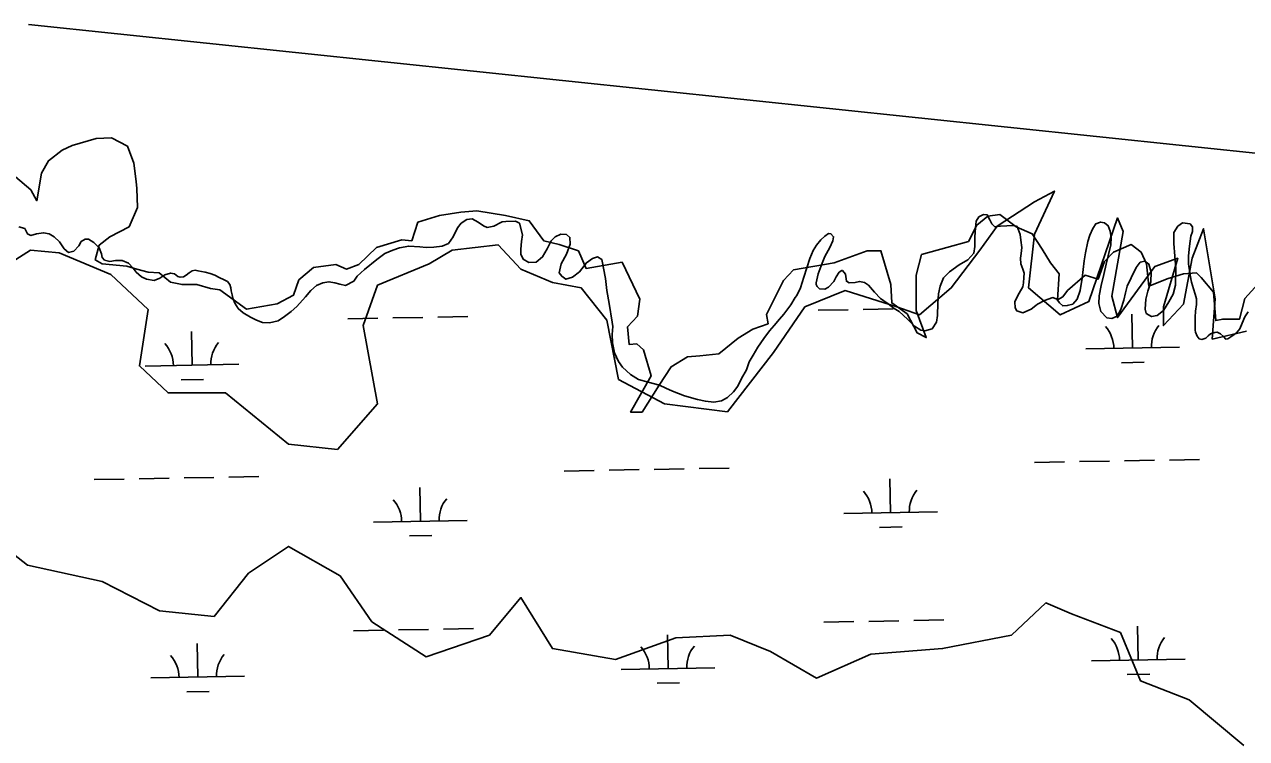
# Model space of a CAD drawing. Extents: x 3925854 to 3964121, y 224593 to 250589.
# Drawn here: x 3951478 to 3952782, y 238541 to 239302 of the extents above; entities that cross this region are included whole.
import ezdxf

# ---------------------------------------------------------------- set-up
doc = ezdxf.new("R2010")
doc.units = 0
for name, color, linetype in [('V-RIVR-EDGE', 7, 'Continuous'), ('V-SITE-VEGE', 7, 'Continuous'), ('V-TOPO-BNDY', 7, 'Continuous'), ('V-WETL-SWMP', 7, 'Continuous')]:
    doc.layers.add(name, color=color, linetype=linetype)

msp = doc.modelspace()

# ---------------------------------------------------------------- linework, layer by layer
at = {"layer": 'V-RIVR-EDGE'}
msp.add_lwpolyline([(3951468.152, 239139.409), (3951484.543, 239125.477), (3951491.099, 239114.003), (3951496.016, 239143.507), (3951503.392, 239156.619), (3951518.144, 239168.093), (3951528.798, 239173.01), (3951554.204, 239180.386), (3951570.595, 239181.206), (3951587.806, 239172.191), (3951594.362, 239154.161), (3951596.821, 239134.492), (3951597.64, 239127.116), (3951598.46, 239106.627), (3951589.445, 239086.138), (3951568.956, 239075.484), (3951557.482, 239066.469), (3951553.385, 239050.898), (3951560.761, 239046.8), (3951586.986, 239044.342), (3951597.64, 239041.063), (3951609.933, 239037.785), (3951621.407, 239036.966), (3951633.7, 239027.131), (3951645.993, 239024.673), (3951661.565, 239024.673), (3951676.317, 239020.575), (3951686.151, 239018.936), (3951714.835, 238998.447), (3951747.617, 239004.184), (3951764.828, 239013.199), (3951770.564, 239029.59), (3951786.136, 239042.703), (3951809.903, 239045.981), (3951821.376, 239041.063), (3951834.489, 239045.981), (3951853.338, 239064.011), (3951880.383, 239072.206), (3951891.038, 239071.387), (3951897.594, 239091.056), (3951920.541, 239098.432), (3951943.488, 239101.71), (3951960.699, 239103.349), (3951991.022, 239098.432), (3952016.428, 239092.695), (3952031.999, 239071.387), (3952048.39, 239067.289), (3952068.879, 239060.733), (3952077.074, 239041.883), (3952115.593, 239048.439), (3952134.443, 239009.101), (3952131.984, 238991.071), (3952121.33, 238979.597), (3952122.969, 238960.748), (3952131.164, 238961.567), (3952138.54, 238955.011), (3952146.736, 238927.147), (3952124.608, 238888.628), (3952136.901, 238888.628), (3952154.931, 238917.312), (3952168.044, 238936.981), (3952185.254, 238947.635), (3952198.367, 238948.455), (3952218.856, 238950.913), (3952239.345, 238967.304), (3952254.916, 238977.139), (3952271.307, 238982.876), (3952269.668, 238992.71), (3952287.698, 239028.77), (3952298.352, 239040.244), (3952341.788, 239047.62), (3952377.028, 239060.733), (3952391.78, 239060.733), (3952402.434, 239024.673), (3952403.254, 239005.003), (3952419.645, 238993.53), (3952430.299, 238973.041), (3952440.133, 238968.124), (3952429.479, 238996.808), (3952429.479, 239016.477), (3952429.479, 239034.507), (3952435.216, 239056.635), (3952462.261, 239064.011), (3952485.208, 239070.567), (3952494.223, 239087.778), (3952505.697, 239097.612), (3952518.81, 239099.251), (3952536.02, 239086.138), (3952553.231, 239078.763), (3952563.885, 239062.372), (3952572.9, 239047.62), (3952581.915, 239036.146), (3952580.276, 239008.282), (3952586.012, 239011.56), (3952590.93, 239018.116), (3952609.779, 239034.507), (3952623.711, 239030.409), (3952630.268, 239049.259), (3952640.102, 239059.093), (3952658.952, 239067.289), (3952669.606, 239059.093), (3952675.343, 239046.8), (3952677.802, 239023.033), (3952698.29, 239031.229), (3952714.681, 239036.146), (3952728.613, 239036.966), (3952733.531, 239032.048), (3952746.643, 239016.477), (3952749.102, 238986.154), (3952756.478, 238987.793), (3952774.508, 238987.793), (3952780.245, 239009.921), (3952794.177, 239025.492)], dxfattribs=at)
at = {"layer": 'V-SITE-VEGE'}
for points in [[(3952555.511, 239112.887), (3952576.938, 239124.37), (3952555.511, 239078.44), (3952549.392, 239021.026), (3952583.057, 238992.317), (3952613.669, 239006.672), (3952644.278, 239095.663), (3952650.401, 239081.311), (3952638.156, 239012.412), (3952644.278, 238989.448), (3952684.071, 239043.99), (3952708.558, 239052.602), (3952693.254, 239000.929), (3952693.254, 238980.834), (3952714.68, 239003.8), (3952723.863, 239052.602), (3952736.106, 239084.18), (3952748.349, 239009.545), (3952745.289, 238966.484), (3952782.022, 238975.093)], [(3951456.639, 239043.99), (3951484.186, 239061.216), (3951514.798, 239058.345), (3951569.893, 239035.378), (3951609.684, 238998.06), (3951600.498, 238937.775), (3951631.112, 238909.068), (3951692.329, 238909.068), (3951759.671, 238854.524), (3951811.707, 238848.779), (3951854.559, 238897.585), (3951839.254, 238980.834), (3951854.559, 239023.895), (3951909.654, 239046.862), (3951934.142, 239061.216), (3951983.118, 239066.957), (3952007.606, 239041.121), (3952041.275, 239026.767), (3952071.884, 239021.026), (3952099.432, 238986.577), (3952111.677, 238923.422), (3952160.653, 238897.585), (3952227.991, 238888.973), (3952276.967, 238952.127), (3952310.636, 239000.929), (3952353.491, 239018.155), (3952408.588, 239000.929), (3952433.074, 238992.317), (3952466.745, 239021.026), (3952497.352, 239061.216), (3952515.721, 239087.051), (3952555.511, 239112.887)], [(3952778.961, 238533.004), (3952720.801, 238581.806), (3952668.766, 238601.901), (3952647.34, 238653.574), (3952595.304, 238673.669), (3952567.754, 238685.152), (3952531.024, 238650.703), (3952457.562, 238636.348), (3952381.038, 238630.608), (3952322.881, 238604.77), (3952273.905, 238633.479), (3952231.053, 238650.703), (3952172.896, 238647.831), (3952108.615, 238624.865), (3952041.275, 238636.348), (3952007.606, 238690.893), (3951973.935, 238650.703), (3951906.594, 238627.736), (3951848.437, 238665.057), (3951814.766, 238713.859), (3951759.671, 238745.437), (3951716.817, 238716.728), (3951680.086, 238670.798), (3951621.929, 238676.538), (3951560.71, 238708.118), (3951481.124, 238725.342), (3951407.663, 238782.756)]]:
    msp.add_lwpolyline(points, dxfattribs=at)
at = {"layer": 'V-TOPO-BNDY'}
msp.add_line((3951482.245, 239301.979), (3954310.296, 239005.724), dxfattribs=at)
at = {"layer": 'V-WETL-SWMP'}
for p, q in [((3952452.297, 238999.56), (3952452.692, 238999.567)), ((3951822.888, 238988.115), (3951854.882, 238988.697)), ((3951870.88, 238988.988), (3951902.874, 238989.57)), ((3951918.872, 238989.861), (3951950.866, 238990.442)), ((3952324.713, 238997.24), (3952356.707, 238997.822)), ((3952372.705, 238998.113), (3952404.699, 238998.695)), ((3952660.345, 238956.905), (3952659.691, 238992.899)), ((3951656.695, 238938.656), (3951656.041, 238974.65)), ((3952610.354, 238955.996), (3952710.337, 238957.814)), ((3951606.704, 238937.747), (3951706.687, 238939.565)), ((3952108.529, 238946.872), (3952109.714, 238946.893)), ((3952648.628, 238941.259), (3952672.624, 238941.695)), ((3951644.978, 238923.009), (3951668.974, 238923.446)), ((3952555.702, 238834.912), (3952587.697, 238835.493)), ((3952603.694, 238835.784), (3952635.689, 238836.366)), ((3952651.686, 238836.657), (3952683.681, 238837.239)), ((3952699.678, 238837.53), (3952731.673, 238838.111)), ((3951552.052, 238816.662), (3951584.047, 238817.244)), ((3951600.044, 238817.535), (3951632.039, 238818.117)), ((3951648.036, 238818.408), (3951680.031, 238818.989)), ((3951696.028, 238819.28), (3951728.023, 238819.862)), ((3952053.877, 238825.787), (3952085.872, 238826.369)), ((3952101.869, 238826.66), (3952133.864, 238827.241)), ((3952149.861, 238827.532), (3952181.856, 238828.114)), ((3952197.853, 238828.405), (3952229.848, 238828.987)), ((3952402.058, 238781.368), (3952401.404, 238817.362)), ((3951900.233, 238772.243), (3951899.579, 238808.237)), ((3952352.066, 238780.459), (3952452.05, 238782.277)), ((3951850.241, 238771.334), (3951950.225, 238773.152)), ((3952390.341, 238765.721), (3952414.337, 238766.157)), ((3951888.516, 238756.596), (3951912.512, 238757.033)), ((3952330.761, 238664.62), (3952362.755, 238665.202)), ((3952378.753, 238665.493), (3952410.748, 238666.075)), ((3952426.745, 238666.365), (3952458.74, 238666.947)), ((3952666.394, 238624.285), (3952665.739, 238660.279)), ((3951828.936, 238655.495), (3951860.93, 238656.077)), ((3951876.928, 238656.368), (3951908.922, 238656.95)), ((3951924.92, 238657.241), (3951956.915, 238657.822)), ((3952164.568, 238615.161), (3952163.914, 238651.155)), ((3951662.743, 238606.036), (3951662.089, 238642.03)), ((3952616.402, 238623.376), (3952716.385, 238625.194)), ((3952114.577, 238614.252), (3952214.56, 238616.07)), ((3952654.676, 238608.639), (3952678.672, 238609.075)), ((3951612.752, 238605.127), (3951712.735, 238606.945)), ((3952152.851, 238599.514), (3952176.847, 238599.95)), ((3951651.026, 238590.389), (3951675.022, 238590.826))]:
    msp.add_line(p, q, dxfattribs=at)
for points in [[(3951935.288, 239075.585), (3951939.926, 239085.095), (3951943.952, 239090.215), (3951949.807, 239093.871), (3951955.417, 239094.722), (3951961.879, 239091.305), (3951967.487, 239087.278), (3951971.511, 239085.57), (3951978.584, 239087.03), (3951986.757, 239091.173), (3951987.61, 239091.416), (3951991.391, 239092.025), (3952001.635, 239092.142), (3952006.024, 239090.068), (3952009.19, 239077.749), (3952008.211, 239070.433), (3952007.476, 239062.263), (3952007.596, 239057.141), (3952010.033, 239051.652), (3952016.007, 239048.113), (3952023.933, 239048.476), (3952030.765, 239054.083), (3952035.524, 239062.617), (3952039.918, 239071.152), (3952044.188, 239075.662), (3952050.165, 239078.464), (3952056.384, 239077.974), (3952059.919, 239074.924), (3952060.16, 239067.851), (3952056.131, 239056.999), (3952050.518, 239046.758), (3952048.44, 239037.003), (3952051.122, 239033.465), (3952055.511, 239030.292), (3952062.463, 239032.485), (3952070.026, 239038.091), (3952077.469, 239047.844), (3952083.812, 239052.475), (3952089.422, 239054.18), (3952093.811, 239051.496), (3952097.949, 239031.251), (3952099.163, 239018.446), (3952101.841, 239004.298), (3952104.881, 238984.541), (3952105.733, 238980.029), (3952105.12, 238971.493), (3952105.36, 238962.469), (3952107.307, 238951.98), (3952111.693, 238942.71), (3952115.959, 238936.489), (3952124.614, 238928.559), (3952133.148, 238923.434), (3952143.391, 238920.625), (3952155.584, 238917.205), (3952162.046, 238914.154), (3952169.484, 238911.102), (3952182.042, 238906.097), (3952196.065, 238902.067), (3952204.479, 238900.112), (3952213.502, 238899.255), (3952221.795, 238900.471), (3952228.016, 238904.249), (3952234.36, 238910.222), (3952238.997, 238916.317), (3952243.024, 238924.364), (3952248.272, 238933.752), (3952251.324, 238942.043), (3952255.351, 238949.237), (3952260.477, 238958.015), (3952266.822, 238967.037), (3952272.801, 238975.327), (3952277.681, 238980.934), (3952283.659, 238987.639), (3952288.295, 238993.125), (3952295.616, 239002.878), (3952300.254, 239010.68), (3952302.084, 239012.997), (3952306.111, 239021.288), (3952309.653, 239032.627), (3952312.705, 239042.382), (3952315.88, 239052.259), (3952319.42, 239061.037), (3952322.837, 239066.524), (3952327.595, 239072.375), (3952331.743, 239076.398), (3952335.647, 239079.079), (3952338.451, 239078.712), (3952341.255, 239075.54), (3952340.521, 239071.272), (3952337.104, 239064.079), (3952331.978, 239054.569), (3952329.048, 239047.497), (3952326.973, 239041.888), (3952324.898, 239036.036), (3952322.82, 239026.525), (3952322.82, 239024.573), (3952323.794, 239022.622), (3952326.354, 239019.938), (3952331.964, 239019.814), (3952335.867, 239021.885), (3952341.479, 239027.98)], [(3952341.479, 239027.98), (3952343.92, 239032.857), (3952347.337, 239037.734), (3952350.02, 239039.562), (3952350.63, 239039.562), (3952354.043, 239035.658), (3952355.016, 239028.097), (3952357.82, 239026.388), (3952364.161, 239026.751), (3952368.796, 239027.969), (3952374.283, 239026.991), (3952378.55, 239023.941), (3952385.01, 239016.377), (3952391.349, 239009.911), (3952399.639, 239003.933), (3952405.978, 238999.052), (3952411.343, 238995.757), (3952419.998, 238987.583), (3952427.677, 238980.385), (3952434.261, 238975.992), (3952438.651, 238975.259), (3952446.334, 238977.573), (3952450.971, 238984.644), (3952452.072, 238991.716), (3952452.443, 239004.643), (3952453.301, 239014.886), (3952455.011, 239022.934), (3952458.673, 239031.835), (3952464.895, 239038.295), (3952475.142, 239045.73), (3952484.412, 239051.092), (3952491.001, 239058.04), (3952491.857, 239065.113), (3952491.983, 239075.601), (3952492.597, 239084.99), (3952493.332, 239092.185), (3952496.382, 239096.696), (3952501.261, 239099.377), (3952505.163, 239098.887), (3952508.088, 239093.52), (3952510.159, 239089.251), (3952513.329, 239086.323), (3952519.548, 239086.93), (3952526.012, 239087.172), (3952533.451, 239087.656), (3952537.109, 239086.435), (3952540.398, 239077.898), (3952541.249, 239071.8), (3952541.978, 239064.239), (3952541.487, 239057.776), (3952540.631, 239052.654), (3952541.117, 239046.801), (3952543.31, 239041.19), (3952544.527, 239036.677), (3952544.403, 239032.287), (3952544.035, 239026.434), (3952543.18, 239022.166), (3952539.397, 239015.339), (3952536.956, 239010.949), (3952534.759, 239006.072), (3952535.122, 238999.731), (3952536.828, 238996.559), (3952543.168, 238994.362), (3952552.072, 238998.504), (3952557.074, 239002.283), (3952559.026, 239003.623), (3952566.344, 239007.645), (3952575.126, 239010.69), (3952579.515, 239009.103), (3952582.196, 239004.955), (3952585.854, 239001.905), (3952590.61, 239002.147), (3952596.464, 239003.608), (3952601.1, 239008.972), (3952604.274, 239018.239), (3952606.475, 239031.286), (3952608.678, 239049.944), (3952610.145, 239058.601), (3952612.71, 239070.551), (3952614.786, 239077.136), (3952617.838, 239084.451), (3952621.011, 239089.328), (3952626.133, 239091.277), (3952630.401, 239090.3), (3952634.18, 239087.249), (3952636.373, 239081.395), (3952637.346, 239074.687), (3952636.977, 239067.005), (3952634.411, 239055.421), (3952632.09, 239046.397), (3952629.525, 239035.423), (3952626.715, 239023.595), (3952624.638, 239012.621), (3952624.268, 239004.572), (3952626.46, 238996.035), (3952632.921, 238989.203), (3952638.286, 238988.469), (3952643.775, 238990.906), (3952647.924, 238997.977), (3952650.977, 239007.976), (3952652.687, 239015.902)], [(3951471.766, 239086.14), (3951478.106, 239084.552), (3951480.909, 239078.819), (3951484.688, 239077.111), (3951490.543, 239078.572), (3951497.982, 239079.91), (3951504.079, 239078.688), (3951509.321, 239075.515), (3951515.173, 239070.269), (3951520.048, 239062.828), (3951524.68, 239058.68), (3951530.29, 239060.263), (3951535.658, 239065.992), (3951538.343, 239070.503), (3951542.368, 239073.063), (3951546.271, 239072.939), (3951551.635, 239069.4), (3951557.608, 239063.91), (3951559.801, 239057.446), (3951560.775, 239053.299), (3951563.334, 239050.737), (3951568.7, 239049.272), (3951574.797, 239050.245), (3951582.114, 239050.242), (3951588.82, 239047.556), (3951593.94, 239041.945), (3951596.865, 239037.919), (3951602.717, 239032.795), (3951608.081, 239030.476), (3951616.251, 239029.009), (3951622.106, 239031.324), (3951627.595, 239034.858), (3951633.693, 239036.928), (3951637.961, 239036.073), (3951641.374, 239033.389), (3951643.935, 239032.656), (3951647.35, 239032.899), (3951650.277, 239034.605), (3951653.693, 239037.286), (3951656.742, 239039.236), (3951659.913, 239039.966), (3951662.84, 239039.355), (3951666.864, 239038.378), (3951670.522, 239037.767), (3951675.887, 239036.545), (3951681.008, 239034.47), (3951685.519, 239032.029), (3951690.762, 239029.832), (3951694.542, 239027.757), (3951696.98, 239024.83), (3951697.832, 239021.171), (3951698.44, 239018), (3951699.292, 239013.731), (3951700.144, 239010.073), (3951702.093, 239004.706), (3951705.871, 238999.095), (3951711.113, 238994.581), (3951719.16, 238989.821), (3951725.378, 238986.526), (3951731.718, 238984.328), (3951739.401, 238983.959), (3951748.67, 238986.029), (3951755.379, 238990.416), (3951762.454, 238996.023), (3951768.432, 239001.264), (3951777.582, 239011.626), (3951783.195, 239018.453), (3951789.538, 239023.572), (3951796.246, 239026.618), (3951802.588, 239027.591), (3951808.929, 239026.369), (3951814.416, 239025.025), (3951820.513, 239023.56), (3951829.173, 239028.312), (3951832.834, 239033.676), (3951840.641, 239040.624), (3951853.816, 239051.228), (3951862.477, 239057.81), (3951870.771, 239061.343), (3951878.089, 239063.901), (3951887.846, 239065.726), (3951899.553, 239064.99), (3951906.503, 239064.255), (3951914.552, 239064.374), (3951923.699, 239065.468), (3951930.285, 239068.392), (3951935.288, 239075.585)], [(3952652.687, 239015.902), (3952654.641, 239022.73), (3952658.669, 239031.753), (3952664.161, 239042.848), (3952668.432, 239048.334), (3952673.554, 239049.551), (3952677.577, 239046.379), (3952680.135, 239037.963), (3952679.886, 239027.598), (3952676.59, 239017.477), (3952674.391, 239009.186), (3952673.655, 238998.455), (3952674.995, 238993.82), (3952680.603, 238990.403), (3952686.579, 238991.498), (3952693.41, 238997.105), (3952699.024, 239006.249), (3952703.539, 239014.54), (3952705.982, 239024.051), (3952706.599, 239041.855), (3952705.507, 239054.782), (3952704.415, 239068.319), (3952704.176, 239080.026), (3952708.447, 239086.853), (3952713.692, 239090.266), (3952721.74, 239089.409), (3952724.422, 239086.237), (3952724.42, 239081.237), (3952722.588, 239076.238), (3952720.999, 239065.385), (3952720.141, 239055.386), (3952719.893, 239046.727), (3952721.718, 239034.654), (3952723.3, 239027.214), (3952725.492, 239020.018), (3952727.197, 239014.53), (3952728.415, 239009.53), (3952728.412, 239003.188), (3952727.434, 238996.116), (3952727.065, 238989.896), (3952727.062, 238982.214), (3952727.059, 238976.116), (3952727.302, 238973.799), (3952729.13, 238969.652), (3952731.324, 238966.846), (3952734.25, 238965.87), (3952738.641, 238967.575), (3952740.959, 238970.013), (3952743.399, 238972.207), (3952748.034, 238973.425), (3952750.595, 238973.911), (3952754.252, 238972.203), (3952757.422, 238969.153), (3952759.738, 238966.469), (3952762.055, 238966.59), (3952767.178, 238970.368), (3952771.204, 238973.049), (3952774.742, 238977.438), (3952777.305, 238983.534), (3952779.991, 238990.119), (3952783.53, 238995.483)]]:
    msp.add_lwpolyline(points, dxfattribs=at)
for centre, start, end in [((3952605.103, 238956.376), 0.269879, 41.813537), ((3952715.571, 238958.384), 140.269876, 181.813534), ((3951601.453, 238938.126), 0.269879, 41.813537), ((3951711.921, 238940.135), 140.269876, 181.813534), ((3952346.816, 238780.838), 0.269879, 41.813537), ((3952457.283, 238782.847), 140.269876, 181.813534), ((3951844.991, 238771.713), 0.269879, 41.813537), ((3951955.458, 238773.722), 140.269876, 181.813534), ((3952611.151, 238623.756), 0.269879, 41.813537), ((3952721.619, 238625.764), 140.269876, 181.813534), ((3952109.326, 238614.631), 0.269879, 41.813537), ((3952219.794, 238616.64), 140.269876, 181.813534), ((3951607.501, 238605.506), 0.269879, 41.813537), ((3951717.969, 238607.515), 140.269876, 181.813534)]:
    msp.add_arc(centre, 35.246, start, end, dxfattribs=at)

doc.saveas('drawing.dxf')
